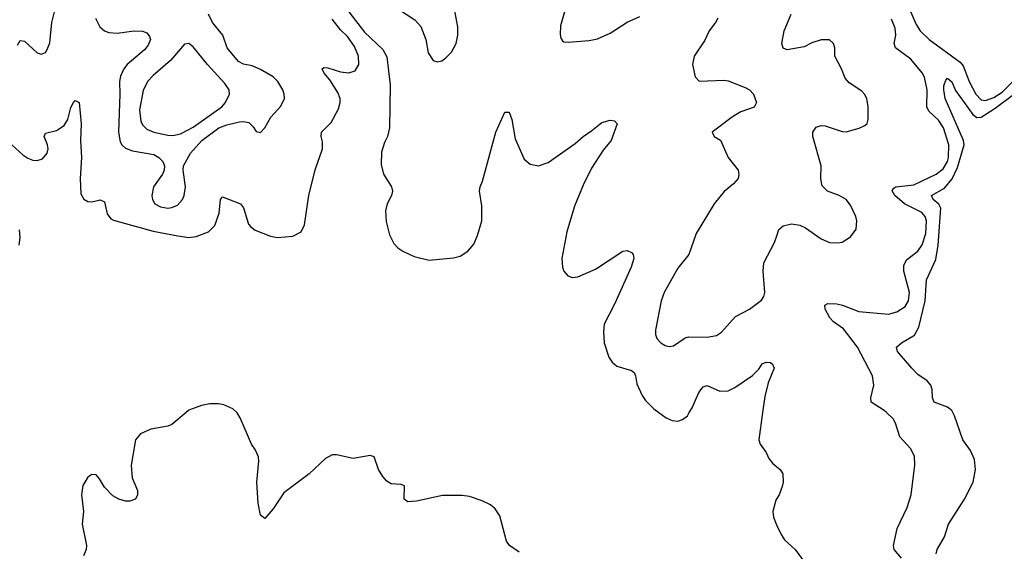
# Model space of a CAD drawing. Header units: inches. Extents: x 1954678 to 2060271, y 904822 to 1016299.
# Tile 298 of 403: x 1996407 to 2001080, y 1009342 to 1011863. Entities that reach past the tile are written whole.
import ezdxf

# ---------------------------------------------------------------- set-up
doc = ezdxf.new("R2010")
doc.units = ezdxf.units.IN
doc.header["$MEASUREMENT"] = 0
for name, color, linetype in [('B9090', 7, 'Continuous'), ('B9091', 7, 'Continuous'), ('C0000', 7, 'Continuous'), ('C0001', 7, 'Continuous')]:
    doc.layers.add(name, color=color, linetype=linetype)

msp = doc.modelspace()

# ---------------------------------------------------------------- linework, layer by layer
at = {"layer": 'B9090', "color": 5, "elevation": 380}
for points in [[(1997196.7, 1010000), (1997130, 1009943.8), (1997110, 1009934.8), (1997030, 1009921.7), (1996980.7, 1009899.3), (1996956.9, 1009870), (1996936.3, 1009750), (1996940.7, 1009690), (1996966.3, 1009630), (1996966, 1009610), (1996956.4, 1009590), (1996930, 1009579.2), (1996910, 1009580.3), (1996878, 1009590), (1996850, 1009605.3), (1996810, 1009645.7), (1996786.4, 1009686.4), (1996770, 1009704.4), (1996750, 1009705.6), (1996730, 1009694), (1996706.7, 1009653.3), (1996701.1, 1009610), (1996710.6, 1009530), (1996704.2, 1009470), (1996723.8, 1009370), (1996722.7, 1009350), (1996710, 1009320.4)], [(1998777.7, 1009337.7), (1998731.3, 1009370), (1998718.2, 1009390), (1998685.3, 1009510), (1998664.1, 1009544.1), (1998641.8, 1009561.8), (1998601.4, 1009581.4), (1998542, 1009602), (1998506.8, 1009606.8), (1998413.2, 1009606.8), (1998290, 1009579.3), (1998250, 1009576.9), (1998232, 1009590), (1998232.7, 1009652.7), (1998218, 1009658), (1998170, 1009662.4), (1998150, 1009674), (1998130, 1009696.2), (1998109.7, 1009730), (1998089.6, 1009789.6), (1998070, 1009795.6), (1997990, 1009782.8), (1997910, 1009799.2), (1997890, 1009799.2), (1997857.8, 1009782.2), (1997781.7, 1009710), (1997660.6, 1009619.4), (1997610, 1009543.5), (1997570, 1009497.2), (1997550, 1009513.2), (1997539, 1009570), (1997532, 1009670), (1997542.9, 1009770), (1997541.1, 1009790), (1997525.1, 1009825.1), (1997507.5, 1009850), (1997454.2, 1009974.2), (1997439, 1009999), (1997438, 1010000)], [(1999440.8, 1010000), (1999475.2, 1009975.2), (1999503.1, 1009963.1), (1999530, 1009959.8), (1999553, 1009967), (1999575.7, 1009984.3), (1999585, 1010000)], [(1999932.6, 1010000), (1999914.7, 1009870), (1999920.9, 1009850), (1999950, 1009810.3), (1999962.4, 1009782.4), (1999979.4, 1009759.4), (2000000, 1009742.8)], [(2000000, 1009592), (1999995.5, 1009584.5), (1999981.2, 1009530), (1999984.2, 1009504.1), (1999994.8, 1009474.8), (2000000, 1009464.3)]]:
    msp.add_lwpolyline(points, dxfattribs=at)
at = {"layer": 'B9091', "color": 5}
for points, elevation in [([(1996397.5, 1011742.5), (1996410, 1011765.2), (1996430, 1011762), (1996490, 1011705.8), (1996510, 1011699.2), (1996530, 1011708.1), (1996538.4, 1011721.6), (1996550, 1011753.4), (1996559.4, 1011850), (1996595.4, 1011990)], 420), ([(1998210, 1011910.2), (1998282.5, 1011862.5), (1998311.1, 1011831.1), (1998334.2, 1011770), (1998345.6, 1011705.6), (1998370, 1011670.5), (1998390, 1011663), (1998410, 1011668), (1998430, 1011682.4), (1998456.9, 1011710), (1998478, 1011750), (1998486.4, 1011790), (1998486, 1011830), (1998457.2, 1011990)], 420), ([(1999006.9, 1011950), (1998974.4, 1011834.4), (1998972.8, 1011792.8), (1998975.6, 1011775.6), (1998983.1, 1011763.1), (1998990, 1011758), (1999010, 1011757), (1999110, 1011764.2), (1999150, 1011773.1), (1999210, 1011798.9), (1999290, 1011851.3), (1999350, 1011877.8)], 420), ([(1996767.2, 1011870), (1996787.7, 1011830), (1996809.7, 1011809.7), (1996830, 1011802.7), (1996870, 1011799.9), (1996950, 1011810.1), (1996989.6, 1011809.6), (1997010, 1011800.9), (1997024.1, 1011784.1), (1997027.5, 1011770), (1997017.5, 1011742.5), (1996999, 1011721), (1996917.9, 1011650), (1996902.1, 1011630), (1996885.2, 1011594.8), (1996880.7, 1011570), (1996883.3, 1011510), (1996875.7, 1011330), (1996884.7, 1011284.7), (1996892.7, 1011270), (1996910, 1011254), (1996941.9, 1011241.9), (1997043.5, 1011223.5), (1997068.2, 1011210), (1997086, 1011190), (1997094.2, 1011170), (1997093.4, 1011150), (1997084.5, 1011130), (1997042, 1011070), (1997033.7, 1011030), (1997036.8, 1011010), (1997049.3, 1010990), (1997075.3, 1010975.3), (1997110, 1010969.6), (1997130, 1010973.1), (1997155.7, 1010984.3), (1997179.6, 1011010), (1997188.1, 1011030), (1997194.1, 1011070), (1997182.9, 1011150), (1997185, 1011170), (1997217.7, 1011230), (1997272.4, 1011290), (1997352.5, 1011350), (1997390, 1011365.3), (1997450, 1011378.9), (1997470, 1011380.5), (1997494.9, 1011374.9), (1997515.8, 1011355.8), (1997530, 1011333.4), (1997550, 1011328.2), (1997570, 1011350.5), (1997598.9, 1011401.1), (1997647.3, 1011452.7), (1997663.5, 1011490), (1997662, 1011510), (1997655.7, 1011530), (1997632.1, 1011570), (1997610, 1011591.9), (1997550, 1011626.9), (1997510, 1011643.7), (1997470, 1011651.7), (1997445.3, 1011665.3), (1997391.4, 1011730), (1997371.8, 1011790), (1997322.2, 1011850), (1997302.7, 1011890)], 420), ([(1997970, 1011900.9), (1998043.5, 1011803.6), (1998130, 1011722), (1998150, 1011687.3), (1998165.1, 1011554.9), (1998161.8, 1011350), (1998153.1, 1011310), (1998138.7, 1011281.3), (1998124.6, 1011235.4), (1998122.8, 1011177.2), (1998133, 1011130), (1998171.5, 1011070), (1998175.9, 1011050), (1998172.3, 1011030), (1998150.9, 1010990), (1998144, 1010956), (1998146.9, 1010906.9), (1998162.4, 1010842.4), (1998182.5, 1010802.5), (1998202, 1010782), (1998225.9, 1010765.9), (1998279.6, 1010739.6), (1998350, 1010722.9), (1998466.4, 1010733.6), (1998497.7, 1010742.3), (1998534.6, 1010765.5), (1998562, 1010798), (1998580.2, 1010839.8), (1998599.8, 1010910), (1998600, 1010980), (1998589.3, 1011050), (1998592.4, 1011070), (1998603.3, 1011096.7), (1998667.6, 1011330), (1998710, 1011424.7), (1998730, 1011424.7), (1998742, 1011390), (1998758.2, 1011298.2), (1998801.3, 1011201.3), (1998830, 1011177.7), (1998870, 1011170.1), (1998914.6, 1011185.5), (1999043.3, 1011276.7), (1999080.5, 1011310), (1999123, 1011337), (1999170, 1011376.4), (1999210, 1011386.8), (1999230, 1011382.8), (1999242.8, 1011370), (1999214.3, 1011290), (1999176.3, 1011243.7), (1999120.6, 1011159.4), (1999081, 1011079), (1999040.9, 1010979.1), (1999003.5, 1010856.5), (1998980.5, 1010730), (1998983, 1010690), (1998990.1, 1010670.1), (1999008.5, 1010648.5), (1999030, 1010640.2), (1999056.5, 1010643.5), (1999139.5, 1010680.5), (1999270, 1010765.3), (1999290, 1010768.8), (1999310, 1010759.5), (1999318, 1010750), (1999322, 1010730), (1999309.1, 1010690), (1999230, 1010514.7), (1999181, 1010419), (1999177.5, 1010382.5), (1999180.4, 1010330), (1999202.4, 1010262.4), (1999219.1, 1010239.1), (1999240.6, 1010220.6), (1999310, 1010199.6), (1999323.2, 1010190), (1999330, 1010174.9), (1999335.7, 1010135.7), (1999361.1, 1010081.1), (1999377.6, 1010057.6), (1999417.1, 1010017.1), (1999440.8, 1010000)], 380), ([(1999720.2, 1011870), (1999709.3, 1011850), (1999678.5, 1011810), (1999656.3, 1011763.7), (1999608.4, 1011690), (1999599.7, 1011650), (1999612, 1011592), (1999631.5, 1011571.5), (1999750, 1011576.1), (1999770, 1011572.8), (1999850, 1011541.8), (1999870.3, 1011530), (1999888.9, 1011510), (1999903.1, 1011470), (1999892.3, 1011447.7), (1999830, 1011426), (1999790, 1011402.5), (1999694, 1011330), (1999702.8, 1011310), (1999732.4, 1011292.4), (1999769.3, 1011210), (1999816.6, 1011150), (1999820.6, 1011130), (1999816.3, 1011110), (1999794.5, 1011085.5), (1999750, 1011049.1), (1999702.4, 1010990), (1999617, 1010850), (1999582.7, 1010750), (1999530, 1010684.2), (1999465.4, 1010570), (1999451.3, 1010530), (1999424.2, 1010390), (1999424.4, 1010370), (1999431.1, 1010351.1), (1999450, 1010330.3), (1999470, 1010318.3), (1999490, 1010313.1), (1999510, 1010316.9), (1999565.9, 1010354.1), (1999581.2, 1010358.8), (1999670, 1010357.7), (1999714.1, 1010365.9), (1999738.3, 1010381.7), (1999803.9, 1010456.1), (1999869.9, 1010490.1), (1999927.2, 1010532.8), (1999938.9, 1010550), (1999943.4, 1010570), (1999935.4, 1010670), (1999939.3, 1010710), (1999990, 1010807.2), (2000000, 1010837.9)], 420), ([(1996370.2, 1011270), (1996422.5, 1011222.5), (1996446.1, 1011206.1), (1996470, 1011196.5), (1996490, 1011194.7), (1996515.9, 1011204.1), (1996537.3, 1011230), (1996541.8, 1011250), (1996539.2, 1011270), (1996523.1, 1011310), (1996530, 1011325.5), (1996581.8, 1011338.2), (1996617.9, 1011362.1), (1996636, 1011390), (1996650, 1011446.8), (1996662.6, 1011470), (1996670, 1011480.4), (1996690, 1011470.5), (1996699.3, 1011370), (1996696.6, 1011290), (1996701, 1011210), (1996694, 1011110), (1996697.7, 1011037.7), (1996711.9, 1011011.9), (1996730, 1011001.6), (1996750, 1010999), (1996790, 1011009.1), (1996810, 1010999.5), (1996822.5, 1010942.5), (1996839.3, 1010919.3), (1996851.8, 1010911.8), (1997040.5, 1010860.5), (1997157.5, 1010837.5), (1997210, 1010830.1), (1997245.4, 1010834.6), (1997303, 1010857), (1997333.6, 1010886.4), (1997353.7, 1010946.3), (1997360.7, 1011010), (1997370, 1011023.2), (1997455.2, 1010990), (1997470, 1010971.5), (1997493.6, 1010893.6), (1997502, 1010882), (1997525.2, 1010865.2), (1997597.2, 1010837.2), (1997630, 1010830.1), (1997704, 1010836), (1997742.8, 1010857.2), (1997758.9, 1010890), (1997779, 1011030), (1997810, 1011150.5), (1997844.7, 1011250), (1997843.7, 1011283.7), (1997837.2, 1011310), (1997840.3, 1011330), (1997884.7, 1011375.3), (1997920, 1011440), (1997928.6, 1011470), (1997927.8, 1011490), (1997917.4, 1011517.4), (1997878.5, 1011578.5), (1997852.4, 1011610), (1997843, 1011630), (1997850, 1011636), (1997870, 1011635.2), (1997930, 1011616.6), (1997970, 1011611.8), (1997998.6, 1011621.4), (1998016.8, 1011650), (1998015.3, 1011690), (1997996.6, 1011736.6), (1997963.6, 1011783.6), (1997930, 1011815.4), (1997890, 1011865.7)], 380), ([(1996405.6, 1010794.4), (1996409.9, 1010830), (1996406.8, 1010866.8)], 380), ([(1999585, 1010000), (1999598.1, 1010021.9), (1999630, 1010094.9), (1999650, 1010122.3), (1999670, 1010128.9), (1999730, 1010101.8), (1999770, 1010103.2), (1999801, 1010118.9), (1999884.8, 1010175.2), (1999914.9, 1010205.1), (1999930, 1010230.4), (1999950, 1010238.4), (1999970, 1010237), (1999980.5, 1010230), (1999987.3, 1010210), (1999959.5, 1010140.5), (1999943.2, 1010076.8), (1999932.6, 1010000)], 380), ([(1997438, 1010000), (1997418.3, 1010018.3), (1997376.5, 1010036.5), (1997350, 1010040.8), (1997310, 1010040.7), (1997270, 1010034.2), (1997209.3, 1010010.7), (1997196.7, 1010000)], 380)]:
    msp.add_lwpolyline(points, dxfattribs=dict(at, elevation=elevation))
at = {"layer": 'B9091', "color": 5, "elevation": 440}
msp.add_lwpolyline([(1997210, 1011749.6), (1997190, 1011747.6), (1997122.2, 1011670), (1997040.8, 1011599.2), (1997014.2, 1011570), (1996992.8, 1011527.2), (1996976.2, 1011436.2), (1996982.3, 1011382.3), (1996990, 1011365.3), (1997010, 1011343.8), (1997043.8, 1011330), (1997110, 1011315.8), (1997134.5, 1011314.5), (1997170, 1011321.4), (1997230, 1011353.3), (1997366.3, 1011450), (1997384.3, 1011470), (1997403.7, 1011510), (1997401.2, 1011530), (1997381, 1011561), (1997298.4, 1011650), (1997230, 1011734.7)], close=True, dxfattribs=at)
at = {"layer": 'C0000', "color": 5}
for points, elevation in [([(2000591.7, 1009310), (2000557, 1009350), (2000554.6, 1009370), (2000571.1, 1009450), (2000618.3, 1009550), (2000638.3, 1009610), (2000655.6, 1009750), (2000652.9, 1009792.9), (2000634, 1009830), (2000584.4, 1009884.4), (2000563.5, 1009950), (2000552, 1009970), (2000520.4, 1010000)], 380), ([(2000756.3, 1009330), (2000760.5, 1009350), (2000796.2, 1009410), (2000814.2, 1009470), (2000891.3, 1009590), (2000931.3, 1009670), (2000943.5, 1009730), (2000938, 1009778), (2000919.3, 1009819.3), (2000882.4, 1009870), (2000844.2, 1009984.2), (2000835.4, 1010000)], 360), ([(2000000, 1009742.8), (2000015.9, 1009730), (2000029, 1009710), (2000030.2, 1009670), (2000025.5, 1009650), (2000010.8, 1009610), (2000000, 1009592)], 380), ([(2000000, 1009464.3), (2000021.1, 1009421.1), (2000037, 1009397), (2000087.3, 1009350), (2000122.7, 1009302.7)], 380)]:
    msp.add_lwpolyline(points, dxfattribs=dict(at, elevation=elevation))
at = {"layer": 'C0001', "color": 5}
for points, elevation in [([(2000000, 1010837.9), (2000010, 1010868.5), (2000030, 1010885.6), (2000070, 1010895), (2000110, 1010889.4), (2000136.1, 1010876.1), (2000210, 1010823.2), (2000250, 1010806.7), (2000290, 1010804.4), (2000310, 1010808.9), (2000350, 1010833.4), (2000376.8, 1010870), (2000380.3, 1010910), (2000375.5, 1010930), (2000350, 1010983), (2000329.9, 1011009.9), (2000296.2, 1011030), (2000240.5, 1011050), (2000215.3, 1011075.3), (2000208.4, 1011108.4), (2000210.9, 1011170.9), (2000171.1, 1011308.9), (2000170.9, 1011329.1), (2000186.8, 1011353.2), (2000210, 1011361.2), (2000230, 1011360.2), (2000310, 1011332.7), (2000330, 1011331.9), (2000391.4, 1011348.6), (2000417.8, 1011362.2), (2000428.4, 1011371.6), (2000433.7, 1011390), (2000434.2, 1011450), (2000427.1, 1011490), (2000416.9, 1011510), (2000403.6, 1011523.6), (2000344.1, 1011564.1), (2000325.2, 1011585.2), (2000307.6, 1011630), (2000276.1, 1011690), (2000275.3, 1011730), (2000269.8, 1011749.8), (2000250, 1011768.3), (2000210, 1011768.1), (2000166.4, 1011753.6), (2000130, 1011734), (2000050, 1011721), (2000030, 1011728.3), (2000024.5, 1011750), (2000035.5, 1011810), (2000068, 1011890)], 420), ([(2000630, 1011912.7), (2000661.2, 1011841.2), (2000680.4, 1011810), (2000723, 1011770), (2000870, 1011662.5), (2000883.9, 1011643.9), (2000913.6, 1011570), (2000944.7, 1011510), (2000970, 1011483.8), (2000990, 1011480.1), (2001030, 1011494.1), (2001070, 1011519.7), (2001170, 1011619.4), (2001190, 1011645), (2001201.2, 1011670), (2001204.2, 1011730), (2001212.1, 1011770), (2001234.2, 1011845.8), (2001249.1, 1011870)], 380), ([(2000520.4, 1010000), (2000510, 1010009.8), (2000448, 1010050), (2000446.2, 1010070), (2000460.8, 1010130), (2000454.2, 1010174.2), (2000383.1, 1010310), (2000316.6, 1010396.6), (2000269.8, 1010430), (2000251.9, 1010450), (2000229.8, 1010490), (2000228, 1010510), (2000242.5, 1010517.5), (2000284.4, 1010515.6), (2000312.4, 1010510), (2000390, 1010478.7), (2000530, 1010467), (2000570, 1010478.4), (2000610, 1010502.7), (2000625, 1010530), (2000629.9, 1010570), (2000602.8, 1010670), (2000603.1, 1010696.9), (2000616, 1010724), (2000670, 1010765.5), (2000690, 1010796.1), (2000706.6, 1010850), (2000710.8, 1010910), (2000704.9, 1010930), (2000689.1, 1010949.1), (2000606.4, 1010990), (2000560.5, 1011030), (2000547.7, 1011052.3), (2000555.2, 1011064.8), (2000564.5, 1011070), (2000650, 1011080.1), (2000755.7, 1011130), (2000790, 1011156.6), (2000809.5, 1011190), (2000815, 1011210), (2000816.6, 1011270), (2000791.5, 1011350), (2000767.4, 1011387.4), (2000722.1, 1011430), (2000712.5, 1011450), (2000713.1, 1011530), (2000700.4, 1011590), (2000690.6, 1011610.6), (2000635.6, 1011675.6), (2000563.1, 1011730), (2000557.3, 1011750), (2000564.9, 1011790), (2000562.3, 1011822.3), (2000545.2, 1011865.2)], 380), ([(2000835.4, 1010000), (2000830, 1010009.7), (2000810, 1010026.2), (2000747.3, 1010050), (2000739.6, 1010070), (2000737.3, 1010110), (2000730.6, 1010130.6), (2000714.3, 1010150), (2000670, 1010181.2), (2000640.8, 1010210), (2000573.3, 1010290), (2000567.6, 1010310), (2000592.3, 1010330), (2000653.2, 1010366.8), (2000674.7, 1010405.3), (2000703.7, 1010530), (2000709.9, 1010630.1), (2000754.3, 1010725.7), (2000766.3, 1010793.7), (2000779, 1010970), (2000769, 1010989), (2000742.2, 1011010), (2000734.8, 1011030), (2000795.2, 1011064.8), (2000831.8, 1011108.2), (2000857.2, 1011162.8), (2000889.1, 1011269.1), (2000886.5, 1011290), (2000799, 1011490), (2000792.2, 1011530), (2000793.5, 1011550), (2000802.8, 1011577.2), (2000810, 1011586.7), (2000830, 1011568.9), (2000847.5, 1011527.5), (2000930, 1011414), (2000950, 1011399.1), (2000970, 1011401.5), (2001036.7, 1011443.3), (2001116.8, 1011503.2)], 360)]:
    msp.add_lwpolyline(points, dxfattribs=dict(at, elevation=elevation))

doc.saveas('drawing.dxf')
